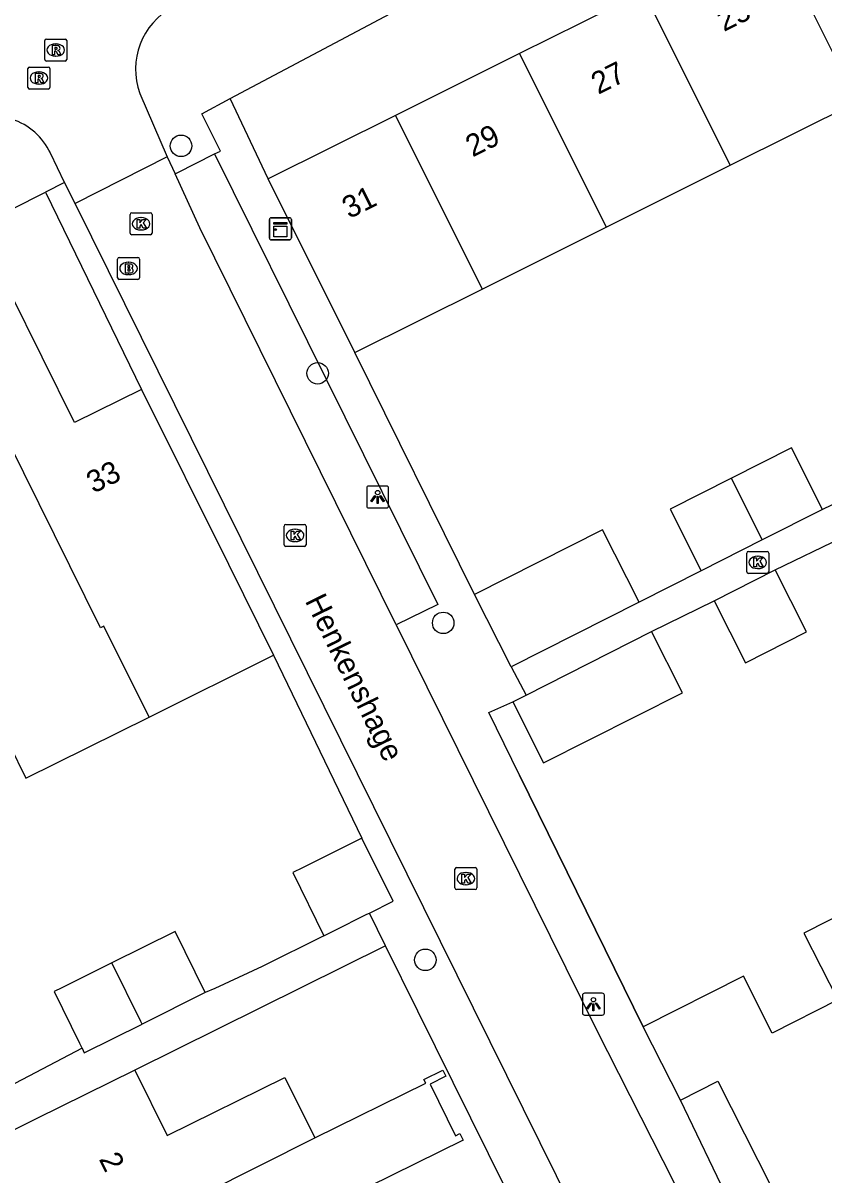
# Model space of a CAD drawing. Extents: x 157793 to 159380, y 380882 to 382313.
# Drawn here: x 158219 to 158255.4, y 381551.8 to 381604.2 of the extents above; entities that cross this region are included whole.
import ezdxf

# ---------------------------------------------------------------- set-up
doc = ezdxf.new("R2010")
doc.units = 0
for name, color, linetype in [('IMGEO_Boom', 7, 'Continuous'), ('IMGEO_Brandkraan', 7, 'Continuous'), ('IMGEO_Kast', 7, 'Continuous'), ('IMGEO_Kolk', 7, 'Continuous'), ('IMGEO_Lichtpunt', 7, 'Continuous'), ('IMGEO_Muur', 7, 'Continuous'), ('IMGEO_Openbare_ruimte_label', 7, 'Continuous'), ('IMGEO_Pand', 7, 'Continuous'), ('IMGEO_Pand_nummerreeks', 7, 'Continuous'), ('IMGEO_Rijbaan_lokaal_open', 7, 'Continuous'), ('IMGEO_Rioolput', 7, 'Continuous'), ('IMGEO_Voetpad_open', 7, 'Continuous')]:
    doc.layers.add(name, color=color, linetype=linetype)

msp = doc.modelspace()

# ---------------------------------------------------------------- linework, layer by layer
at = {"layer": 'IMGEO_Boom'}
for centre in [(158226.157, 381598.615), (158232.365, 381588.272), (158238.077, 381576.925), (158237.264, 381561.602)]:
    msp.add_circle(centre, 0.489, dxfattribs=at)
at = {"layer": 'IMGEO_Brandkraan'}
for p, q in [((158223.266, 381592.615), (158223.266, 381593.467)), ((158223.341, 381593.541), (158224.193, 381593.541)), ((158223.754, 381593.321), (158223.779, 381593.321)), ((158224.267, 381593.467), (158224.267, 381592.615)), ((158224.193, 381592.541), (158223.341, 381592.541)), ((158223.777, 381592.761), (158223.752, 381592.761))]:
    msp.add_line(p, q, dxfattribs=at)
for points in [[(158223.266, 381592.615), (158223.266, 381593.467)], [(158223.341, 381593.541), (158224.193, 381593.541)], [(158223.614, 381593.241), (158223.614, 381592.841), (158223.827, 381592.841)], [(158223.845, 381593.241), (158223.614, 381593.241)], [(158223.793, 381593.16), (158223.739, 381593.16), (158223.739, 381593.084)], [(158223.739, 381593.084), (158223.792, 381593.084)], [(158224.267, 381593.467), (158224.267, 381592.615)], [(158224.193, 381592.541), (158223.341, 381592.541)], [(158223.801, 381593.008), (158223.739, 381593.008), (158223.739, 381592.927)], [(158223.739, 381592.927), (158223.801, 381592.927)]]:
    msp.add_lwpolyline(points, dxfattribs=at)
for centre, radius, start, end in [((158223.343, 381593.465), 0.0765, 91.552, 178.448), ((158223.343, 381593.465), 0.0765, 91.552, 178.448), ((158223.794, 381593.122), 0.0379, 267.8285, 90.9355), ((158223.849, 381593.096), 0.145, 59.4692, 91.5367), ((158223.874, 381593.143), 0.0922, 285.5137, 58.1501), ((158224.191, 381593.465), 0.0765, 1.552, 88.448), ((158224.191, 381593.465), 0.0765, 1.552, 88.448), ((158223.343, 381592.617), 0.0765, 181.552, 268.448), ((158223.343, 381592.617), 0.0765, 181.552, 268.448), ((158223.802, 381592.967), 0.0404, 269.8759, 90.5077), ((158223.833, 381593.092), 0.251, 268.6676, 293.5347), ((158223.879, 381592.951), 0.105, 301.3115, 78.989), ((158224.191, 381592.617), 0.0765, 271.552, 358.448), ((158224.191, 381592.617), 0.0765, 271.552, 358.448)]:
    msp.add_arc(centre, radius, start, end, dxfattribs=at)
for centre, major_axis, ratio, start_param, end_param in [((158223.753, 381593.041), (-0.387, 0.002), 0.722429, 4.712389, 7.853982), ((158223.778, 381593.041), (-0.39, 0.002), 0.717154, 1.570796, 4.712389)]:
    msp.add_ellipse(centre, major_axis=major_axis, ratio=ratio, start_param=start_param, end_param=end_param, dxfattribs=at)
at = {"layer": 'IMGEO_Kast'}
for p, q in [((158230.173, 381594.42), (158230.173, 381595.261)), ((158230.173, 381595.261), (158230.173, 381594.42)), ((158230.248, 381595.345), (158231.089, 381595.345)), ((158231.089, 381595.345), (158230.248, 381595.345)), ((158231.173, 381595.27), (158231.173, 381594.429)), ((158231.173, 381594.429), (158231.173, 381595.27)), ((158231.098, 381594.345), (158230.257, 381594.345)), ((158230.257, 381594.345), (158231.098, 381594.345))]:
    msp.add_line(p, q, dxfattribs=at)
for points in [[(158230.368, 381595.135), (158230.968, 381595.135), (158230.968, 381595.05), (158230.368, 381595.05), (158230.368, 381595.135)], [(158230.368, 381594.96), (158230.968, 381594.96), (158230.968, 381594.471), (158230.368, 381594.471), (158230.368, 381594.96)]]:
    msp.add_lwpolyline(points, dxfattribs=at)
msp.add_circle((158230.452, 381594.809), 0.0377, dxfattribs=at)
for centre, start, end in [((158230.251, 381595.267), 92.4484, 184.2845), ((158230.251, 381595.267), 92.4484, 184.2845), ((158231.095, 381595.267), 2.4484, 94.2845), ((158231.095, 381595.267), 2.4484, 94.2845), ((158230.251, 381594.423), 182.4484, 274.2845), ((158230.251, 381594.423), 182.4484, 274.2845), ((158231.095, 381594.423), 272.4484, 4.2845), ((158231.095, 381594.423), 272.4484, 4.2845)]:
    msp.add_arc(centre, 0.0779, start, end, dxfattribs=at)
at = {"layer": 'IMGEO_Kolk'}
for p, q in [((158223.835, 381594.645), (158223.835, 381595.497)), ((158223.91, 381595.571), (158224.762, 381595.571)), ((158224.323, 381595.351), (158224.348, 381595.351)), ((158224.836, 381595.497), (158224.836, 381594.645)), ((158224.346, 381594.791), (158224.321, 381594.791)), ((158224.762, 381594.571), (158223.91, 381594.571)), ((158230.842, 381580.474), (158230.842, 381581.326)), ((158230.917, 381581.4), (158231.769, 381581.4)), ((158231.33, 381581.18), (158231.355, 381581.18)), ((158231.843, 381581.326), (158231.843, 381580.474)), ((158231.353, 381580.62), (158231.328, 381580.62)), ((158231.769, 381580.4), (158230.917, 381580.4)), ((158251.88, 381579.249), (158251.88, 381580.101)), ((158251.955, 381580.175), (158252.807, 381580.175)), ((158252.881, 381580.101), (158252.881, 381579.249)), ((158252.368, 381579.955), (158252.393, 381579.955)), ((158252.807, 381579.175), (158251.955, 381579.175)), ((158252.391, 381579.395), (158252.366, 381579.395)), ((158238.606, 381564.87), (158238.606, 381565.722)), ((158238.681, 381565.796), (158239.533, 381565.796)), ((158239.094, 381565.576), (158239.119, 381565.576)), ((158239.607, 381565.722), (158239.607, 381564.87)), ((158239.533, 381564.796), (158238.681, 381564.796)), ((158239.117, 381565.016), (158239.092, 381565.016))]:
    msp.add_line(p, q, dxfattribs=at)
for points in [[(158223.835, 381594.645), (158223.835, 381595.497)], [(158223.91, 381595.571), (158224.762, 381595.571)], [(158224.156, 381595.271), (158224.279, 381595.271), (158224.279, 381595.12), (158224.409, 381595.271), (158224.573, 381595.271), (158224.427, 381595.12), (158224.58, 381594.871), (158224.428, 381594.871), (158224.343, 381595.035), (158224.279, 381594.968), (158224.279, 381594.871), (158224.156, 381594.871), (158224.156, 381595.271)], [(158224.836, 381595.497), (158224.836, 381594.645)], [(158224.762, 381594.571), (158223.91, 381594.571)], [(158230.842, 381580.474), (158230.842, 381581.326)], [(158230.917, 381581.4), (158231.769, 381581.4)], [(158231.163, 381581.1), (158231.286, 381581.1), (158231.286, 381580.949), (158231.416, 381581.1), (158231.58, 381581.1), (158231.434, 381580.949), (158231.587, 381580.7), (158231.435, 381580.7), (158231.35, 381580.864), (158231.286, 381580.797), (158231.286, 381580.7), (158231.163, 381580.7), (158231.163, 381581.1)], [(158231.843, 381581.326), (158231.843, 381580.474)], [(158231.769, 381580.4), (158230.917, 381580.4)], [(158251.88, 381579.249), (158251.88, 381580.101)], [(158251.955, 381580.175), (158252.807, 381580.175)], [(158252.881, 381580.101), (158252.881, 381579.249)], [(158252.201, 381579.875), (158252.324, 381579.875), (158252.324, 381579.724), (158252.454, 381579.875), (158252.618, 381579.875), (158252.472, 381579.724), (158252.625, 381579.475), (158252.473, 381579.475), (158252.388, 381579.639), (158252.324, 381579.572), (158252.324, 381579.475), (158252.201, 381579.475), (158252.201, 381579.875)], [(158252.807, 381579.175), (158251.955, 381579.175)], [(158238.606, 381564.87), (158238.606, 381565.722)], [(158238.681, 381565.796), (158239.533, 381565.796)], [(158238.927, 381565.496), (158239.05, 381565.496), (158239.05, 381565.345), (158239.18, 381565.496), (158239.344, 381565.496), (158239.198, 381565.345), (158239.351, 381565.096), (158239.199, 381565.096), (158239.114, 381565.26), (158239.05, 381565.193), (158239.05, 381565.096), (158238.927, 381565.096), (158238.927, 381565.496)], [(158239.607, 381565.722), (158239.607, 381564.87)], [(158239.533, 381564.796), (158238.681, 381564.796)]]:
    msp.add_lwpolyline(points, dxfattribs=at)
for centre, start, end in [((158223.912, 381595.495), 91.552, 178.448), ((158223.912, 381595.495), 91.552, 178.448), ((158224.76, 381595.495), 1.552, 88.448), ((158224.76, 381595.495), 1.552, 88.448), ((158223.912, 381594.647), 181.552, 268.448), ((158223.912, 381594.647), 181.552, 268.448), ((158224.76, 381594.647), 271.552, 358.448), ((158224.76, 381594.647), 271.552, 358.448), ((158230.919, 381581.324), 91.552, 178.448), ((158230.919, 381581.324), 91.552, 178.448), ((158231.767, 381581.324), 1.552, 88.448), ((158231.767, 381581.324), 1.552, 88.448), ((158230.919, 381580.476), 181.552, 268.448), ((158230.919, 381580.476), 181.552, 268.448), ((158231.767, 381580.476), 271.552, 358.448), ((158231.767, 381580.476), 271.552, 358.448), ((158251.957, 381580.099), 91.552, 178.448), ((158251.957, 381580.099), 91.552, 178.448), ((158252.805, 381580.099), 1.552, 88.448), ((158252.805, 381580.099), 1.552, 88.448), ((158251.957, 381579.251), 181.552, 268.448), ((158251.957, 381579.251), 181.552, 268.448), ((158252.805, 381579.251), 271.552, 358.448), ((158252.805, 381579.251), 271.552, 358.448), ((158238.683, 381565.72), 91.552, 178.448), ((158238.683, 381565.72), 91.552, 178.448), ((158239.531, 381565.72), 1.552, 88.448), ((158239.531, 381565.72), 1.552, 88.448), ((158238.683, 381564.872), 181.552, 268.448), ((158238.683, 381564.872), 181.552, 268.448), ((158239.531, 381564.872), 271.552, 358.448), ((158239.531, 381564.872), 271.552, 358.448)]:
    msp.add_arc(centre, 0.0765, start, end, dxfattribs=at)
for centre, major_axis, ratio, start_param, end_param in [((158224.322, 381595.071), (-0.387, 0.002), 0.722429, 4.712389, 7.853982), ((158224.347, 381595.071), (-0.39, 0.002), 0.717154, 1.570796, 4.712389), ((158231.329, 381580.9), (-0.387, 0.002), 0.722429, 4.712389, 7.853982), ((158231.354, 381580.9), (-0.39, 0.002), 0.717154, 1.570796, 4.712389), ((158252.367, 381579.675), (-0.387, 0.002), 0.722429, 4.712389, 7.853982), ((158252.392, 381579.675), (-0.39, 0.002), 0.717154, 1.570796, 4.712389), ((158239.093, 381565.296), (-0.387, 0.002), 0.722429, 4.712389, 7.853982), ((158239.118, 381565.296), (-0.39, 0.002), 0.717154, 1.570796, 4.712389)]:
    msp.add_ellipse(centre, major_axis=major_axis, ratio=ratio, start_param=start_param, end_param=end_param, dxfattribs=at)
at = {"layer": 'IMGEO_Lichtpunt'}
for p, q in [((158235.499, 381583.147), (158234.691, 381583.147)), ((158235.499, 381583.147), (158234.691, 381583.147)), ((158234.597, 381583.052), (158234.597, 381582.245)), ((158234.597, 381583.052), (158234.597, 381582.245)), ((158235.593, 381582.245), (158235.593, 381583.052)), ((158235.593, 381582.245), (158235.593, 381583.052)), ((158234.691, 381582.151), (158235.499, 381582.151)), ((158234.691, 381582.151), (158235.499, 381582.151)), ((158245.312, 381560.085), (158244.504, 381560.085)), ((158245.312, 381560.085), (158244.504, 381560.085)), ((158244.41, 381559.99), (158244.41, 381559.183)), ((158244.41, 381559.99), (158244.41, 381559.183)), ((158245.406, 381559.183), (158245.406, 381559.99)), ((158245.406, 381559.183), (158245.406, 381559.99)), ((158244.504, 381559.089), (158245.312, 381559.089)), ((158244.504, 381559.089), (158245.312, 381559.089))]:
    msp.add_line(p, q, dxfattribs=at)
for points in [[(158234.971, 381582.716), (158235.01, 381582.688), (158234.822, 381582.426), (158234.784, 381582.453), (158234.971, 381582.716)], [(158235.073, 381582.668), (158235.12, 381582.668), (158235.12, 381582.346), (158235.073, 381582.346), (158235.073, 381582.668)], [(158235.183, 381582.688), (158235.221, 381582.715), (158235.408, 381582.453), (158235.369, 381582.425), (158235.183, 381582.688)], [(158244.784, 381559.654), (158244.823, 381559.626), (158244.635, 381559.364), (158244.597, 381559.391), (158244.784, 381559.654)], [(158244.886, 381559.606), (158244.933, 381559.606), (158244.933, 381559.284), (158244.886, 381559.284), (158244.886, 381559.606)], [(158244.996, 381559.626), (158245.034, 381559.653), (158245.221, 381559.391), (158245.182, 381559.363), (158244.996, 381559.626)]]:
    msp.add_lwpolyline(points, dxfattribs=at)
for centre in [(158235.096, 381582.85), (158244.909, 381559.788)]:
    msp.add_circle(centre, 0.0994, dxfattribs=at)
for centre, start, end in [((158234.691, 381583.052), 90, 180), ((158234.691, 381583.052), 90, 180), ((158235.499, 381583.052), 0, 90), ((158235.499, 381583.052), 0, 90), ((158234.691, 381582.245), 180, 270), ((158234.691, 381582.245), 180, 270), ((158235.499, 381582.245), 270, 0), ((158235.499, 381582.245), 270, 360), ((158244.504, 381559.99), 90, 180), ((158244.504, 381559.99), 90, 180), ((158245.312, 381559.99), 0, 90), ((158245.312, 381559.99), 0, 90), ((158244.504, 381559.183), 180, 270), ((158244.504, 381559.183), 180, 270), ((158245.312, 381559.183), 270, 0), ((158245.312, 381559.183), 270, 360)]:
    msp.add_arc(centre, 0.0946, start, end, dxfattribs=at)
at = {"layer": 'IMGEO_Muur'}
for points in [[(158230.365, 381575.451), (158234.381, 381567.129)], [(158241.542, 381570.002), (158247.175, 381558.564)]]:
    msp.add_lwpolyline(points, dxfattribs=at)
at = {"layer": 'IMGEO_Pand'}
for points in [[(158256.91, 381600.62), (158252.968, 381608.515)], [(158247.181, 381605.626), (158241.544, 381602.813)], [(158247.181, 381605.626), (158251.122, 381597.731)], [(158241.544, 381602.813), (158235.907, 381599.999)], [(158241.544, 381602.813), (158245.486, 381594.918)], [(158251.122, 381597.731), (158256.91, 381600.62)], [(158235.907, 381599.999), (158230.119, 381597.11)], [(158235.907, 381599.999), (158239.852, 381592.105)], [(158245.486, 381594.918), (158251.122, 381597.731)], [(158234.06, 381589.214), (158230.119, 381597.11)], [(158224.361, 381587.542), (158221.315, 381586.03), (158216.886, 381594.948)], [(158239.852, 381592.105), (158245.486, 381594.918)], [(158224.704, 381572.641), (158222.651, 381576.777), (158222.498, 381576.701), (158214.125, 381593.577)], [(158234.06, 381589.214), (158239.852, 381592.105)], [(158224.361, 381587.542), (158228.311, 381579.587), (158230.365, 381575.451)], [(158255.329, 381582.086), (158253.916, 381584.882), (158251.186, 381583.502)], [(158251.186, 381583.502), (158248.398, 381582.092), (158249.811, 381579.296)], [(158252.586, 381580.699), (158251.186, 381583.502)], [(158255.329, 381582.086), (158252.586, 381580.699)], [(158246.986, 381577.872), (158245.321, 381581.163), (158239.504, 381578.222)], [(158252.586, 381580.699), (158249.811, 381579.296)], [(158250.391, 381577.929), (158253.173, 381579.335)], [(158250.391, 381577.929), (158251.816, 381575.111), (158254.598, 381576.517), (158253.173, 381579.335)], [(158241.168, 381574.93), (158239.504, 381578.222)], [(158246.986, 381577.872), (158241.168, 381574.93)], [(158241.24, 381573.337), (158242.644, 381570.559), (158248.955, 381573.75), (158247.551, 381576.528)], [(158241.845, 381573.643), (158247.551, 381576.528)], [(158224.704, 381572.641), (158230.365, 381575.451)], [(158241.24, 381573.337), (158241.845, 381573.643)], [(158217.592, 381572.897), (158219.1, 381569.859), (158224.704, 381572.641)], [(158234.381, 381567.129), (158231.674, 381565.785), (158231.242, 381565.571), (158232.653, 381562.699)], [(158234.718, 381563.726), (158235.803, 381564.265), (158234.381, 381567.129)], [(158260.103, 381565.66), (158254.48, 381562.818), (158256.016, 381559.78)], [(158232.653, 381562.699), (158233.096, 381562.921), (158234.611, 381563.673), (158234.718, 381563.726)], [(158227.258, 381560.111), (158225.89, 381562.895), (158223.008, 381561.463)], [(158223.008, 381561.463), (158220.733, 381560.334), (158220.379, 381560.158), (158221.544, 381557.808), (158221.644, 381557.607), (158221.653, 381557.588)], [(158224.386, 381558.685), (158224.328, 381558.802), (158223.008, 381561.463)], [(158256.016, 381559.78), (158253.036, 381558.274), (158251.726, 381560.865), (158247.175, 381558.564)], [(158227.258, 381560.111), (158224.386, 381558.685)], [(158221.653, 381557.588), (158221.757, 381557.379), (158224.386, 381558.685)], [(158248.865, 381555.221), (158247.175, 381558.564)], [(158224.05, 381556.591), (158219.568, 381554.376), (158216.743, 381552.98), (158213.685, 381551.469)], [(158224.05, 381556.591), (158225.522, 381553.612), (158230.878, 381556.259), (158232.238, 381553.507)], [(158232.238, 381553.507), (158237.28, 381555.998), (158237.195, 381556.158), (158238.064, 381556.587), (158238.201, 381556.309), (158237.483, 381555.954), (158238.643, 381553.605), (158238.84, 381553.702), (158238.986, 381553.406), (158233.602, 381550.746), (158230.217, 381549.074), (158230.078, 381549.356), (158228.114, 381548.385), (158228.253, 381548.103), (158229.702, 381545.17)], [(158248.865, 381555.221), (158250.569, 381556.082), (158254.201, 381548.898), (158260.027, 381551.844)], [(158219.62, 381547.158), (158232.238, 381553.507)]]:
    msp.add_lwpolyline(points, dxfattribs=at)
at = {"layer": 'IMGEO_Rijbaan_lokaal_open'}
for points in [[(158224.274, 381601), (158225.527, 381598.112)], [(158220.86, 381596.956), (158220.214, 381598.29)], [(158225.527, 381598.112), (158221.342, 381595.998)], [(158225.527, 381598.112), (158225.89, 381597.35)], [(158235.941, 381576.836), (158227.014, 381594.882), (158225.89, 381597.35)], [(158221.342, 381595.998), (158220.86, 381596.956)], [(158252.296, 381533.479), (158221.342, 381595.998)], [(158235.941, 381576.836), (158245.054, 381558.421), (158249.583, 381549.497), (158252.887, 381542.755)]]:
    msp.add_lwpolyline(points, dxfattribs=at)
for centre, radius, start, end in [((158227.301, 381602.091), 3.217, 118.3903, 199.8169), ((158217.544, 381597.02), 2.957, 25.4454, 117.846)]:
    msp.add_arc(centre, radius, start, end, dxfattribs=at)
at = {"layer": 'IMGEO_Rioolput'}
for p, q in [((158219.956, 381602.547), (158219.956, 381603.399)), ((158220.031, 381603.473), (158220.883, 381603.473)), ((158220.444, 381603.253), (158220.469, 381603.253)), ((158220.957, 381603.399), (158220.957, 381602.547)), ((158220.467, 381602.693), (158220.442, 381602.693)), ((158219.192, 381601.274), (158219.192, 381602.126)), ((158219.267, 381602.2), (158220.119, 381602.2)), ((158219.68, 381601.98), (158219.705, 381601.98)), ((158220.883, 381602.473), (158220.031, 381602.473)), ((158220.193, 381602.126), (158220.193, 381601.274)), ((158220.119, 381601.2), (158219.267, 381601.2)), ((158219.703, 381601.42), (158219.678, 381601.42))]:
    msp.add_line(p, q, dxfattribs=at)
for points in [[(158219.956, 381602.547), (158219.956, 381603.399)], [(158220.031, 381603.473), (158220.883, 381603.473)], [(158220.545, 381603.171), (158220.293, 381603.173), (158220.293, 381602.773)], [(158220.471, 381603.092), (158220.417, 381603.092), (158220.417, 381603.011)], [(158220.417, 381603.011), (158220.469, 381603.011)], [(158220.957, 381603.399), (158220.957, 381602.547)], [(158220.293, 381602.773), (158220.417, 381602.773), (158220.417, 381602.935), (158220.428, 381602.935)], [(158220.475, 381602.906), (158220.546, 381602.773), (158220.686, 381602.773), (158220.621, 381602.899)], [(158219.192, 381601.274), (158219.192, 381602.126)], [(158219.267, 381602.2), (158220.119, 381602.2)], [(158220.883, 381602.473), (158220.031, 381602.473)], [(158220.193, 381602.126), (158220.193, 381601.274)], [(158219.781, 381601.898), (158219.529, 381601.9), (158219.529, 381601.5)], [(158219.529, 381601.5), (158219.653, 381601.5), (158219.653, 381601.662), (158219.664, 381601.662)], [(158219.707, 381601.819), (158219.653, 381601.819), (158219.653, 381601.738)], [(158219.653, 381601.738), (158219.705, 381601.738)], [(158219.711, 381601.633), (158219.782, 381601.5), (158219.922, 381601.5), (158219.857, 381601.626)], [(158220.119, 381601.2), (158219.267, 381601.2)]]:
    msp.add_lwpolyline(points, dxfattribs=at)
for centre, radius, start, end in [((158220.033, 381603.397), 0.0765, 91.552, 178.448), ((158220.033, 381603.397), 0.0765, 91.552, 178.448), ((158220.453, 381603.2), 0.19, 274.7715, 282.9687), ((158220.477, 381602.996), 0.0964, 77.0061, 93.1865), ((158220.491, 381603.053), 0.0378, 276.6634, 79.6772), ((158220.544, 381603.061), 0.109, 350.3612, 89.416), ((158220.542, 381603.061), 0.112, 277.5842, 350.9817), ((158220.881, 381603.397), 0.0765, 1.552, 88.448), ((158220.881, 381603.397), 0.0765, 1.552, 88.448), ((158220.033, 381602.549), 0.0765, 181.552, 268.448), ((158220.033, 381602.549), 0.0765, 181.552, 268.448), ((158220.427, 381602.882), 0.0533, 26.0293, 88.6989), ((158220.526, 381602.846), 0.108, 29.5134, 73.7905), ((158220.881, 381602.549), 0.0765, 271.552, 358.448), ((158220.881, 381602.549), 0.0765, 271.552, 358.448), ((158219.269, 381602.124), 0.0765, 91.552, 178.448), ((158219.269, 381602.124), 0.0765, 91.552, 178.448), ((158220.117, 381602.124), 0.0765, 1.552, 88.448), ((158220.117, 381602.124), 0.0765, 1.552, 88.448), ((158219.663, 381601.609), 0.0533, 26.0293, 88.6989), ((158219.689, 381601.927), 0.19, 274.7715, 282.9687), ((158219.713, 381601.723), 0.0964, 77.0061, 93.1865), ((158219.727, 381601.78), 0.0378, 276.6634, 79.6772), ((158219.78, 381601.788), 0.109, 350.3612, 89.416), ((158219.778, 381601.788), 0.112, 277.5842, 350.9817), ((158219.762, 381601.573), 0.108, 29.5134, 73.7905), ((158219.269, 381601.276), 0.0765, 181.552, 268.448), ((158219.269, 381601.276), 0.0765, 181.552, 268.448), ((158220.117, 381601.276), 0.0765, 271.552, 358.448), ((158220.117, 381601.276), 0.0765, 271.552, 358.448)]:
    msp.add_arc(centre, radius, start, end, dxfattribs=at)
for centre, major_axis, ratio, start_param, end_param in [((158220.443, 381602.973), (-0.387, 0.002), 0.722429, 4.712389, 7.853982), ((158220.468, 381602.973), (-0.39, 0.002), 0.717154, 1.570796, 4.712389), ((158219.679, 381601.7), (-0.387, 0.002), 0.722429, 4.712389, 7.853982), ((158219.704, 381601.7), (-0.39, 0.002), 0.717154, 1.570796, 4.712389)]:
    msp.add_ellipse(centre, major_axis=major_axis, ratio=ratio, start_param=start_param, end_param=end_param, dxfattribs=at)
at = {"layer": 'IMGEO_Voetpad_open'}
for points in [[(158228.387, 381600.769), (158251.002, 381612.779), (158251.569, 381611.717)], [(158227.677, 381598.247), (158227.95, 381598.381), (158227.103, 381600.073), (158228.387, 381600.769)], [(158230.119, 381597.11), (158228.387, 381600.769)], [(158225.89, 381597.35), (158225.982, 381597.392), (158227.677, 381598.247)], [(158227.677, 381598.247), (158237.83, 381577.762), (158235.941, 381576.836)], [(158220.86, 381596.956), (158219.989, 381596.506)], [(158216.886, 381594.948), (158219.989, 381596.506)], [(158219.989, 381596.506), (158224.361, 381587.542)], [(158239.504, 381578.222), (158234.06, 381589.214)], [(158261.224, 381584.916), (158255.329, 381582.086)], [(158253.173, 381579.335), (158256.191, 381580.799)], [(158249.811, 381579.296), (158246.986, 381577.872)], [(158247.551, 381576.528), (158250.391, 381577.929)], [(158230.365, 381575.451), (158234.381, 381567.129)], [(158241.168, 381574.93), (158241.845, 381573.643)], [(158247.175, 381558.564), (158241.542, 381570.002), (158240.144, 381572.842), (158241.24, 381573.337)], [(158235.455, 381562.238), (158234.718, 381563.726)], [(158232.653, 381562.699), (158229.849, 381561.295), (158227.691, 381560.304), (158227.258, 381560.111)], [(158235.455, 381562.238), (158224.05, 381556.591)], [(158255.147, 381522.693), (158252.294, 381528.223), (158245.268, 381542.416), (158242.545, 381547.917), (158236.922, 381559.275), (158235.455, 381562.238)], [(158221.653, 381557.588), (158216.482, 381554.878), (158215.999, 381554.634)], [(158254.456, 381543.47), (158253.32, 381545.944), (158248.865, 381555.221)]]:
    msp.add_lwpolyline(points, dxfattribs=at)

# ---------------------------------------------------------------- texts
at = {"layer": 'IMGEO_Openbare_ruimte_label'}
msp.add_text('Henkenshage', height=1, rotation=296.2319, dxfattribs=at).set_placement((158231.776, 381577.93))
at = {"layer": 'IMGEO_Pand_nummerreeks'}
for s, rotation, p in [('25', 26.5259, (158250.838, 381603.786)), ('27', 26.5259, (158245.126, 381600.934)), ('29', 26.5259, (158239.414, 381598.083)), ('31', 26.5259, (158233.802, 381595.282)), ('33', 26.3993, (158222.173, 381582.795)), ('2', 296.5105, (158222.403, 381552.544))]:
    msp.add_text(s, height=1, rotation=rotation, dxfattribs=at).set_placement(p)

doc.saveas('drawing.dxf')
